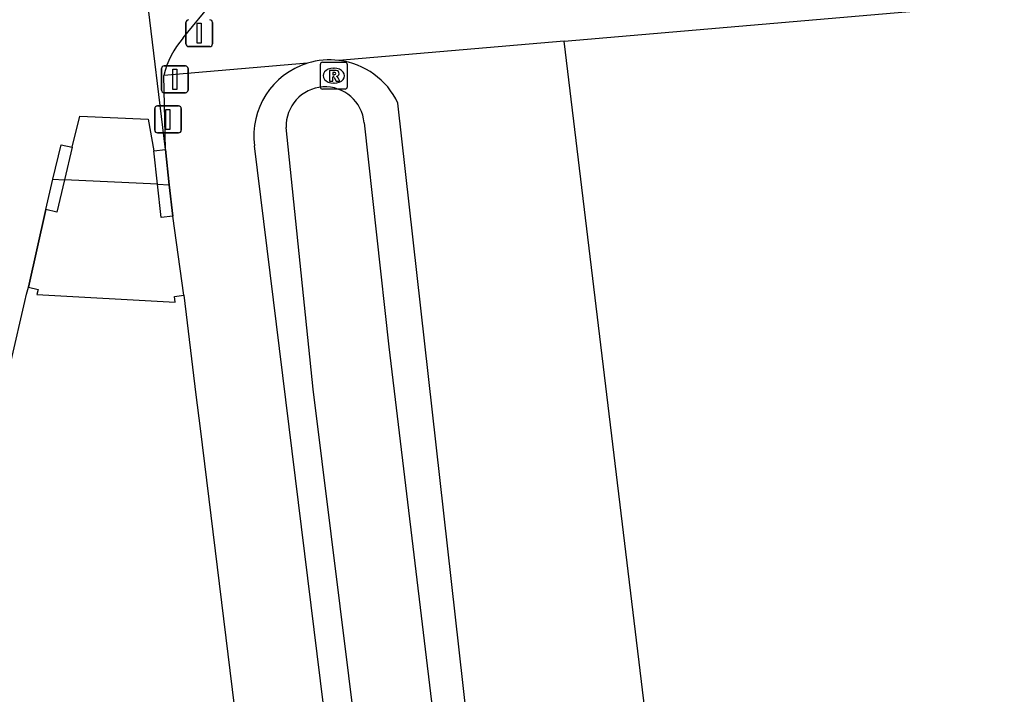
# Model space of a CAD drawing. Extents: x 161477 to 163040, y 383680 to 384868.
# Drawn here: x 161985.69 to 162022.66, y 383988.83 to 384013.98 of the extents above; entities that cross this region are included whole.
import ezdxf

# ---------------------------------------------------------------- set-up
doc = ezdxf.new("R2010")
doc.units = 0
for name, color, linetype in [('IMGEO_Afsluitpaal', 7, 'Continuous'), ('IMGEO_Berm_groen', 7, 'Continuous'), ('IMGEO_Loofbos', 7, 'Continuous'), ('IMGEO_Muur', 7, 'Continuous'), ('IMGEO_Pand', 7, 'Continuous'), ('IMGEO_Pand_overbouw', 7, 'Continuous'), ('IMGEO_Rijbaan_lokaal_open', 7, 'Continuous'), ('IMGEO_Rioolput', 7, 'Continuous'), ('IMGEO_Voetpad_open', 7, 'Continuous'), ('IMGEO_Waterloop', 7, 'Continuous')]:
    doc.layers.add(name, color=color, linetype=linetype)

msp = doc.modelspace()

# ---------------------------------------------------------------- linework, layer by layer
at = {"layer": 'IMGEO_Afsluitpaal'}
for p, q in [((161991.885, 384013.082), (161991.885, 384013.882)), ((161991.885, 384013.882), (161991.885, 384013.082)), ((161992.875, 384013.882), (161992.875, 384013.082)), ((161992.875, 384013.082), (161992.875, 384013.882)), ((161992.775, 384012.982), (161991.985, 384012.982)), ((161991.985, 384012.982), (161992.775, 384012.982)), ((161991.074, 384012.261), (161991.864, 384012.261)), ((161991.864, 384012.261), (161991.074, 384012.261)), ((161990.974, 384011.361), (161990.974, 384012.161)), ((161990.974, 384012.161), (161990.974, 384011.361)), ((161991.964, 384012.161), (161991.964, 384011.361)), ((161991.964, 384011.361), (161991.964, 384012.161)), ((161991.864, 384011.261), (161991.074, 384011.261)), ((161991.074, 384011.261), (161991.864, 384011.261)), ((161990.82, 384010.768), (161991.61, 384010.768)), ((161991.61, 384010.768), (161990.82, 384010.768)), ((161990.72, 384009.868), (161990.72, 384010.668)), ((161990.72, 384010.668), (161990.72, 384009.868)), ((161991.71, 384010.668), (161991.71, 384009.868)), ((161991.71, 384009.868), (161991.71, 384010.668)), ((161991.61, 384009.768), (161990.82, 384009.768)), ((161990.82, 384009.768), (161991.61, 384009.768))]:
    msp.add_line(p, q, dxfattribs=at)
for points in [[(161992.305, 384013.857), (161992.455, 384013.857), (161992.455, 384013.107), (161992.305, 384013.107), (161992.305, 384013.857)], [(161991.394, 384012.136), (161991.544, 384012.136), (161991.544, 384011.386), (161991.394, 384011.386), (161991.394, 384012.136)], [(161991.14, 384010.643), (161991.29, 384010.643), (161991.29, 384009.893), (161991.14, 384009.893), (161991.14, 384010.643)]]:
    msp.add_lwpolyline(points, dxfattribs=at)
for centre, start, end in [((161991.985, 384013.882), 90, 180), ((161991.985, 384013.882), 90, 180), ((161992.775, 384013.882), 0, 90), ((161992.775, 384013.882), 360, 90), ((161991.985, 384013.082), 180, 270), ((161991.985, 384013.082), 180, 270), ((161992.775, 384013.082), 270, 0), ((161992.775, 384013.082), 270, 0), ((161991.074, 384012.161), 90, 180), ((161991.074, 384012.161), 90, 180), ((161991.864, 384012.161), 0, 90), ((161991.864, 384012.161), 360, 90), ((161991.074, 384011.361), 180, 270), ((161991.074, 384011.361), 180, 270), ((161991.864, 384011.361), 270, 0), ((161991.864, 384011.361), 270, 0), ((161990.82, 384010.668), 90, 180), ((161990.82, 384010.668), 90, 180), ((161991.61, 384010.668), 0, 90), ((161991.61, 384010.668), 360, 90), ((161990.82, 384009.868), 180, 270), ((161990.82, 384009.868), 180, 270), ((161991.61, 384009.868), 270, 0), ((161991.61, 384009.868), 270, 0)]:
    msp.add_arc(centre, 0.1, start, end, dxfattribs=at)
at = {"layer": 'IMGEO_Berm_groen'}
for points in [[(162005.991, 384013.187), (162090.662, 384020.475)], [(162005.991, 384013.187), (161997.59, 384012.464)], [(161996.419, 384012.363), (161991.058, 384011.902)]]:
    msp.add_lwpolyline(points, dxfattribs=at)
msp.add_arc((161997.24, 384009.678), 2.808, 82.8501, 107.0092, dxfattribs=at)
at = {"layer": 'IMGEO_Loofbos'}
for points in [[(162013.207, 383953.38), (162005.991, 384013.187)], [(162013.977, 383947), (162011.145, 383946.512), (162010.533, 383946.48), (162009.728, 383946.48), (162008.925, 383946.789), (162008.324, 383947.179), (162007.482, 383948.218), (162006.969, 383949.336), (162006.278, 383952.761), (162005.643, 383958.68), (161999.791, 384010.878)], [(162014.37, 383939.952), (162011.763, 383939.868), (162008.65, 383939.901), (162006.367, 383940.099), (162005.22, 383940.5), (162004.153, 383941.124), (162003.206, 383942.488), (162002.728, 383944.84), (162001.352, 383953.251), (161994.442, 384009.283)]]:
    msp.add_lwpolyline(points, dxfattribs=at)
for centre, radius, start, end in [((161997.24, 384009.662), 2.823, 106.9003, 187.7082), ((161997.246, 384009.666), 2.819, 25.4652, 82.9831)]:
    msp.add_arc(centre, radius, start, end, dxfattribs=at)
at = {"layer": 'IMGEO_Muur'}
for points in [[(161986.927, 384008.042), (161987.23, 384009.325), (161987.644, 384009.227)], [(161987.644, 384009.227), (161987.359, 384008.019)], [(161990.687, 384009.099), (161991.117, 384009.147)], [(161990.824, 384007.857), (161990.687, 384009.099)], [(161991.117, 384009.147), (161991.261, 384007.832)]]:
    msp.add_lwpolyline(points, dxfattribs=at)
at = {"layer": 'IMGEO_Pand'}
for points in [[(161986.659, 384006.909), (161986.927, 384008.042)], [(161987.359, 384008.019), (161987.073, 384006.811), (161986.659, 384006.909)], [(161986.927, 384008.042), (161987.359, 384008.019)], [(161991.39, 384006.662), (161990.96, 384006.614), (161990.824, 384007.857)], [(161990.824, 384007.857), (161991.261, 384007.832)], [(161991.261, 384007.832), (161991.39, 384006.662)], [(161985.371, 384001.262), (161985.88, 384003.477), (161985.946, 384003.746), (161986.011, 384004.007)], [(161986.011, 384004.007), (161986.378, 384003.925), (161986.327, 384003.735), (161991.48, 384003.456), (161991.454, 384003.664), (161991.801, 384003.707)], [(161991.801, 384003.707), (161992.257, 384000), (161992.411, 383998.745), (161997.814, 383954.725)]]:
    msp.add_lwpolyline(points, dxfattribs=at)
at = {"layer": 'IMGEO_Pand_overbouw'}
msp.add_lwpolyline([(161977.701, 383995.458), (161984.214, 383996.262), (161985.079, 384000), (161985.371, 384001.262), (161985.88, 384003.477), (161985.946, 384003.746), (161986.011, 384004.007), (161986.378, 384003.925), (161986.327, 384003.735), (161991.48, 384003.456), (161991.454, 384003.664), (161991.801, 384003.707), (161991.39, 384006.662), (161991.261, 384007.832), (161991.117, 384009.147), (161990.439, 384014.803), (161970.21, 384016.077), (161963.654, 384015.417)], dxfattribs=at)
msp.add_lwpolyline([(161991.39, 384006.662), (161990.96, 384006.614), (161990.824, 384007.857), (161987.359, 384008.019), (161987.073, 384006.811), (161986.659, 384006.909), (161986.011, 384004.007), (161986.378, 384003.925), (161986.327, 384003.735), (161991.48, 384003.456), (161991.454, 384003.664), (161991.801, 384003.707)], close=True, dxfattribs=at)
at = {"layer": 'IMGEO_Rijbaan_lokaal_open'}
for points in [[(161991.781, 384013.309), (161992.892, 384014.657)], [(161991.117, 384009.147), (161991.058, 384011.902)], [(161987.644, 384009.227), (161987.93, 384010.387), (161990.476, 384010.279), (161990.687, 384009.099)], [(161986.011, 384004.007), (161986.659, 384006.909)]]:
    msp.add_lwpolyline(points, dxfattribs=at)
msp.add_arc((161994.236, 384011.158), 3.264, 138.7805, 166.826, dxfattribs=at)
at = {"layer": 'IMGEO_Rioolput'}
for p, q in [((161996.897, 384011.471), (161996.897, 384012.323)), ((161996.972, 384012.397), (161997.824, 384012.397)), ((161997.898, 384012.323), (161997.898, 384011.471)), ((161997.385, 384012.177), (161997.41, 384012.177)), ((161997.408, 384011.617), (161997.383, 384011.617)), ((161997.824, 384011.397), (161996.972, 384011.397))]:
    msp.add_line(p, q, dxfattribs=at)
for points in [[(161996.897, 384011.471), (161996.897, 384012.323)], [(161996.972, 384012.397), (161997.824, 384012.397)], [(161997.898, 384012.323), (161997.898, 384011.471)], [(161997.486, 384012.095), (161997.234, 384012.097), (161997.234, 384011.697)], [(161997.234, 384011.697), (161997.358, 384011.697), (161997.358, 384011.859), (161997.369, 384011.859)], [(161997.412, 384012.016), (161997.358, 384012.016), (161997.358, 384011.935)], [(161997.358, 384011.935), (161997.41, 384011.935)], [(161997.416, 384011.83), (161997.487, 384011.697), (161997.627, 384011.697), (161997.562, 384011.823)], [(161997.824, 384011.397), (161996.972, 384011.397)]]:
    msp.add_lwpolyline(points, dxfattribs=at)
for centre, radius, start, end in [((161996.974, 384012.321), 0.0765, 91.552, 178.448), ((161996.974, 384012.321), 0.0765, 91.552, 178.448), ((161997.822, 384012.321), 0.0765, 1.552, 88.448), ((161997.822, 384012.321), 0.0765, 1.552, 88.448), ((161997.368, 384011.806), 0.0533, 26.0293, 88.6989), ((161997.394, 384012.124), 0.19, 274.7715, 282.9687), ((161997.418, 384011.92), 0.0964, 77.0061, 93.1865), ((161997.432, 384011.977), 0.0378, 276.6634, 79.6772), ((161997.485, 384011.985), 0.109, 350.3612, 89.416), ((161997.483, 384011.985), 0.112, 277.5842, 350.9817), ((161997.467, 384011.77), 0.108, 29.5134, 73.7905), ((161996.974, 384011.473), 0.0765, 181.552, 268.448), ((161996.974, 384011.473), 0.0765, 181.552, 268.448), ((161997.822, 384011.473), 0.0765, 271.552, 358.448), ((161997.822, 384011.473), 0.0765, 271.552, 358.448)]:
    msp.add_arc(centre, radius, start, end, dxfattribs=at)
for centre, major_axis, ratio, start_param, end_param in [((161997.384, 384011.897), (-0.387, 0.002), 0.722429, 4.712389, 7.853982), ((161997.409, 384011.897), (-0.39, 0.002), 0.717154, 1.570796, 4.712389)]:
    msp.add_ellipse(centre, major_axis=major_axis, ratio=ratio, start_param=start_param, end_param=end_param, dxfattribs=at)
at = {"layer": 'IMGEO_Voetpad_open'}
msp.add_lwpolyline([(161991.801, 384003.707), (161991.39, 384006.662)], dxfattribs=at)
at = {"layer": 'IMGEO_Waterloop'}
for points in [[(161998.53, 384010.141), (161999.451, 384001.79), (162002.983, 383972.406)], [(162042.803, 383947.531), (162027.262, 383944.906), (162015.666, 383942.851), (162013.616, 383942.636), (162011.1, 383942.504), (162008.995, 383942.393), (162007.719, 383942.327), (162006.801, 383942.375), (162005.688, 383942.551), (162005.089, 383942.794), (162004.505, 383943.345), (162003.922, 383944.317), (162003.307, 383946.553), (161996.633, 384000.203), (161995.622, 384009.962)]]:
    msp.add_lwpolyline(points, dxfattribs=at)
msp.add_arc((161997.078, 384010.022), 1.457, 4.6932, 182.3515, dxfattribs=at)

doc.saveas('drawing.dxf')
